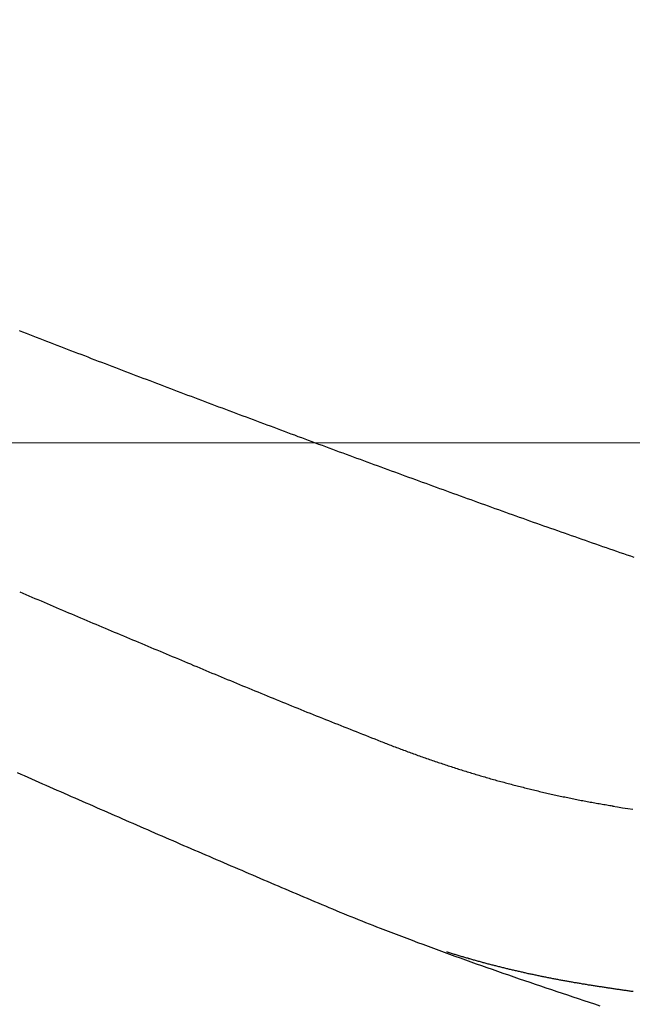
# Model space of a CAD drawing. Header units: millimetres. Extents: x -604189 to 881711, y -381903 to -7297.
# Tile 265 of 656: x -587976 to -587926, y -164166 to -164085. Entities that reach past the tile are written whole.
import ezdxf

# ---------------------------------------------------------------- set-up
doc = ezdxf.new("R2010")
doc.units = ezdxf.units.MM
doc.header["$LTSCALE"] = 100
doc.linetypes.add('0.5_0.5', pattern=[1, 0.5, -0.5])
doc.linetypes.add('ACAD_ISO04W100', pattern=[30.5, 24, -3, 0.5, -3])
doc.layers.get('Defpoints').update_dxf_attribs({"color": 30})
doc.layers.add('OPIS', color=7, linetype='Continuous')
doc.layers.add('strop osie', color=80, linetype='ACAD_ISO04W100', lineweight=5)
doc.styles.get("Standard").update_dxf_attribs({"font": 'romans.shx', "width": 0.5})
doc.dimstyles.new('1 50', dxfattribs={"dimtxt": 150, "dimasz": 80, "dimexe": 1, "dimexo": 1, "dimgap": 20, "dimtad": 1, "dimdec": 0, "dimlfac": 0.1, "dimtxsty": 'Standard', "dimblk": 'ARCHTICK', "dimcen": 200, "dimclrd": 2, "dimadec": 1, "dimazin": 0, "dimtfac": 1, "dimtdec": 0, "dimtmove": 0, "dimatfit": 3, "dimldrblk": 'ARCHTICK', "dimfxl": 120, "dimfxlon": 1, "dimtfill": 1, "dimarcsym": 0})

# ---------------------------------------------------------------- blocks, each defined once
blk = doc.blocks.new('_ArchTick')
at = {"layer": 'strop osie', "color": 0, "const_width": 0.15}
blk.add_lwpolyline([(-0.5, -0.5), (0.5, 0.5)], dxfattribs=at)
blk = doc.blocks.new('*D3294')
at = {"layer": 'Defpoints', "color": 0, "linetype": 'ByBlock', "lineweight": 5, "transparency": 16777216}
for p in [(-595783.126, -159420.303), (-593748.924, -159420.303), (-552118.935, -179940.303)]:
    blk.add_point(p, dxfattribs=at)
at = {"layer": 'OPIS', "color": 0, "linetype": 'Continuous', "lineweight": -2, "transparency": 16777216}
for p, q in [((-595723.126, -159420.303), (-595784.126, -159420.303)), ((-595723.126, -179940.303), (-595784.126, -179940.303))]:
    blk.add_line(p, q, dxfattribs=at)
at = {"layer": 'OPIS', "color": 2, "lineweight": -2, "transparency": 16777216}
blk.add_line((-595783.126, -179940.303), (-595783.126, -159420.303), dxfattribs=at)
at = {"layer": 'OPIS', "color": 2, "linetype": 'ByBlock', "lineweight": -2, "transparency": 16777216, "xscale": 80, "yscale": 80, "zscale": 80}
for p, rotation in [((-595783.126, -159420.303), 90), ((-595783.126, -179940.303), 270)]:
    blk.add_blockref('_ArchTick', p, dxfattribs=dict(at, rotation=rotation))
at = {"layer": 'OPIS', "color": 0, "linetype": 'ByBlock', "lineweight": 13, "transparency": 16777216, "insert": (-595878.126, -169680.303), "char_height": 150, "attachment_point": 5, "rotation": 90, "bg_fill": 3, "box_fill_scale": 1.1, "bg_fill_color": 256, "bg_fill_true_color": 13158600, "bg_fill_transparency": 0}
blk.add_mtext('2052', dxfattribs=at)

msp = doc.modelspace()

# ---------------------------------------------------------------- hatches: boundary and pattern name
at = {"layer": 'OPIS', "linetype": 'ByBlock', "lineweight": 15}
h = msp.add_hatch(dxfattribs=at)
h.set_pattern_fill('ANSI37', color=0, scale=80, angle=45)
h.set_pattern_definition([(90, (-306927.96, 32475.8), (-254, 0), []), (180, (-306927.96, 32475.8), (-3e-14, -254), [])])
edge = h.paths.add_edge_path()
edge.add_arc((-587934.086, -167378.931), 50, 0, 90)
edge.add_line((-587934.086, -167328.931), (-588139.086, -167328.93))
edge.add_arc((-588139.086, -167378.93), 50, 89.99957, 180)
edge.add_line((-588189.086, -167378.93), (-588189.086, -167822.93))
edge.add_arc((-588139.086, -167822.93), 50, 180, 270)
edge.add_line((-588139.086, -167872.93), (-587934.085, -167872.931))
edge.add_arc((-587934.086, -167822.931), 50, 270.00137, 360)
edge.add_line((-587884.086, -167822.931), (-587884.086, -167378.931))
edge = h.paths.add_edge_path()
edge.add_arc((-587934.086, -167378.931), 50, 0, 90)
edge.add_line((-587934.086, -167328.931), (-588139.086, -167328.93))
edge.add_arc((-588139.086, -167378.93), 50, 89.99957, 180)
edge.add_line((-588189.086, -167378.93), (-588189.086, -167822.93))
edge.add_arc((-588139.086, -167822.93), 50, 180, 270)
edge.add_line((-588139.086, -167872.93), (-587934.085, -167872.931))
edge.add_arc((-587934.086, -167822.931), 50, 270.00137, 360)
edge.add_line((-587884.086, -167822.931), (-587884.086, -167378.931))
edge = h.paths.add_edge_path()
edge.add_line((-588244.087, -167300.93), (-587769.086, -167300.93))
edge.add_line((-587769.086, -167300.93), (-587769.086, -167900.93))
edge.add_line((-587769.086, -167900.93), (-588243.789, -167900.93))
edge.add_arc((-588244.086, -167892.935), 8, 180, 272.12845, ccw=False)
edge.add_line((-588252.086, -167892.935), (-588252.086, -167308.93))
edge.add_arc((-588244.086, -167308.93), 8, 90.0036, 180, ccw=False)
h.paths.add_polyline_path([(-589864.932, -164217.829), (-589865.004, -164223.092), (-589865.079, -164228.355), (-589865.156, -164233.617), (-589865.235, -164238.88), (-589865.318, -164244.143), (-589865.402, -164249.406), (-589865.489, -164254.669), (-589865.579, -164259.931), (-589865.671, -164265.194), (-589865.766, -164270.457), (-589865.863, -164275.719), (-589865.962, -164280.982), (-589866.064, -164286.244), (-589866.169, -164291.506), (-589866.276, -164296.769), (-589866.386, -164302.031), (-589866.498, -164307.293), (-589866.613, -164312.556), (-589866.73, -164317.818), (-589866.85, -164323.08), (-589866.972, -164328.342), (-589867.097, -164333.604), (-589867.225, -164338.866), (-589867.355, -164344.127), (-589867.488, -164349.389), (-589867.623, -164354.651), (-589867.76, -164359.913), (-589867.901, -164365.174), (-589868.043, -164370.436), (-589868.189, -164375.697), (-589868.337, -164380.958), (-589868.487, -164386.22), (-589868.64, -164391.481), (-589868.795, -164396.742), (-589868.953, -164402.003), (-590219.489, -164402.003), (-590219.664, -164396.198), (-590219.835, -164390.392), (-590220.003, -164384.587), (-590220.168, -164378.781), (-590220.329, -164372.976), (-590220.488, -164367.17), (-590220.643, -164361.364), (-590220.796, -164355.558), (-590220.945, -164349.752), (-590221.092, -164343.946), (-590221.235, -164338.14), (-590221.375, -164332.334), (-590221.512, -164326.527), (-590221.646, -164320.721), (-590221.777, -164314.914), (-590221.904, -164309.108), (-590222.029, -164303.301), (-590222.151, -164297.495), (-590222.269, -164291.688), (-590222.385, -164285.881), (-590222.497, -164280.074), (-590222.606, -164274.267), (-590222.713, -164268.461), (-590222.816, -164262.653), (-590222.916, -164256.846), (-590223.014, -164251.039), (-590223.108, -164245.232), (-590223.199, -164239.425), (-590223.287, -164233.618), (-590223.372, -164227.81), (-590223.454, -164222.003), (-590223.533, -164216.196), (-590223.609, -164210.388), (-590223.682, -164204.581), (-590223.751, -164198.773), (-590223.818, -164192.966), (-590223.881, -164187.158), (-590223.941, -164181.35), (-590223.997, -164175.543), (-590224.051, -164169.735), (-590224.101, -164163.927), (-590224.147, -164158.12), (-590224.191, -164152.312), (-590224.231, -164146.504), (-590224.267, -164140.696), (-590224.301, -164134.888), (-590224.332, -164129.081), (-590224.361, -164123.273), (-590224.388, -164117.465), (-590224.413, -164111.657), (-590224.437, -164105.849), (-590224.459, -164100.041), (-590224.475, -164094.233), (-590224.48, -164088.425), (-590224.472, -164082.617), (-590224.448, -164076.809), (-590224.406, -164071.002), (-590224.347, -164065.194), (-590224.269, -164059.387), (-590224.171, -164053.58), (-590224.054, -164047.773), (-590223.917, -164041.967), (-590223.759, -164036.161), (-590223.581, -164030.356), (-590223.381, -164024.551), (-590223.159, -164018.747), (-590222.914, -164012.944), (-590222.642, -164007.143), (-590222.341, -164001.342), (-590222.009, -163995.544), (-590221.642, -163989.748), (-590221.238, -163983.954), (-590220.795, -163978.163), (-590220.304, -163972.376), (-590219.753, -163966.594), (-590219.129, -163960.82), (-590218.419, -163955.056), (-590217.605, -163949.306), (-590216.67, -163943.574), (-590215.596, -163937.865), (-590214.362, -163932.188), (-590212.941, -163926.557), (-590211.302, -163920.987), (-590209.416, -163915.495), (-590207.246, -163910.11), (-590204.744, -163904.869), (-590201.869, -163899.824), (-590198.582, -163895.036), (-590194.851, -163890.591), (-590190.671, -163886.563), (-590186.105, -163882.977), (-590181.224, -163879.833), (-590176.097, -163877.106), (-590170.784, -163874.761), (-590165.336, -163872.759), (-590159.785, -163871.064), (-590154.154, -163869.636), (-590148.468, -163868.44), (-590142.747, -163867.44), (-590137, -163866.603), (-590131.235, -163865.9), (-590125.458, -163865.297), (-590119.674, -163864.778), (-590113.884, -163864.334), (-590108.088, -163863.958), (-590102.289, -163863.646), (-590096.486, -163863.39), (-590090.681, -163863.186), (-590084.874, -163863.026), (-590079.068, -163862.906), (-590073.26, -163862.819), (-590067.453, -163862.761), (-590061.645, -163862.725), (-590055.837, -163862.707), (-590050.029, -163862.7), (-590044.221, -163862.698), (-590038.958, -163862.699), (-590033.694, -163862.704), (-590028.431, -163862.718), (-590023.167, -163862.744), (-590017.904, -163862.788), (-590012.641, -163862.852), (-590007.379, -163862.942), (-590002.117, -163863.062), (-589996.856, -163863.215), (-589991.596, -163863.407), (-589986.337, -163863.64), (-589981.081, -163863.919), (-589975.828, -163864.249), (-589970.579, -163864.634), (-589965.334, -163865.078), (-589960.096, -163865.587), (-589954.864, -163866.17), (-589949.645, -163866.847), (-589944.442, -163867.642), (-589939.263, -163868.578), (-589934.115, -163869.676), (-589929.013, -163870.965), (-589923.971, -163872.474), (-589919.009, -163874.23), (-589914.153, -163876.259), (-589909.436, -163878.591), (-589904.896, -163881.253), (-589900.585, -163884.268), (-589896.554, -163887.652), (-589892.857, -163891.394), (-589889.534, -163895.471), (-589886.574, -163899.824), (-589883.952, -163904.387), (-589881.64, -163909.114), (-589879.606, -163913.968), (-589877.817, -163918.918), (-589876.241, -163923.939), (-589874.854, -163929.016), (-589873.636, -163934.137), (-589872.564, -163939.29), (-589871.619, -163944.467), (-589870.784, -163949.663), (-589870.048, -163954.875), (-589869.397, -163960.099), (-589868.818, -163965.33), (-589868.302, -163970.568), (-589867.84, -163975.811), (-589867.421, -163981.058), (-589867.037, -163986.308), (-589866.685, -163991.559), (-589866.363, -163996.813), (-589866.067, -164002.068), (-589865.796, -164007.324), (-589865.549, -164012.582), (-589865.322, -164017.84), (-589865.116, -164023.1), (-589864.928, -164028.36), (-589864.759, -164033.621), (-589864.607, -164038.882), (-589864.472, -164044.144), (-589864.354, -164049.406), (-589864.252, -164054.668), (-589864.166, -164059.931), (-589864.096, -164065.194), (-589864.041, -164070.457), (-589864.001, -164075.72), (-589863.976, -164080.984), (-589863.964, -164086.247), (-589863.964, -164091.51), (-589863.974, -164096.774), (-589863.991, -164102.037), (-589864.012, -164107.301), (-589864.034, -164112.564), (-589864.057, -164117.828), (-589864.081, -164123.091), (-589864.107, -164128.354), (-589864.135, -164133.618), (-589864.165, -164138.881), (-589864.197, -164144.144), (-589864.232, -164149.408), (-589864.269, -164154.671), (-589864.31, -164159.934), (-589864.353, -164165.198), (-589864.399, -164170.461), (-589864.447, -164175.724), (-589864.498, -164180.987), (-589864.552, -164186.25), (-589864.609, -164191.513), (-589864.668, -164196.777), (-589864.73, -164202.04), (-589864.795, -164207.303), (-589864.862, -164212.566)])
h.paths.add_polyline_path([(-590463.924, -164407.051), (-587763.924, -164407.051), (-587763.924, -162910.783), (-590463.924, -162910.783)])
h.paths.add_polyline_path([(-590295.717, -164839.225), (-590289.91, -164839.127), (-590284.103, -164839.033), (-590278.295, -164838.942), (-590272.488, -164838.854), (-590266.681, -164838.769), (-590260.873, -164838.687), (-590255.066, -164838.608), (-590249.259, -164838.532), (-590243.451, -164838.459), (-590237.644, -164838.39), (-590231.836, -164838.323), (-590226.028, -164838.26), (-590220.221, -164838.2), (-590214.413, -164838.144), (-590208.605, -164838.09), (-590202.798, -164838.04), (-590196.99, -164837.994), (-590191.182, -164837.95), (-590185.374, -164837.91), (-590179.567, -164837.874), (-590173.759, -164837.84), (-590167.951, -164837.809), (-590162.143, -164837.78), (-590156.335, -164837.753), (-590150.527, -164837.728), (-590144.719, -164837.704), (-590138.912, -164837.682), (-590133.104, -164837.666), (-590127.296, -164837.661), (-590121.488, -164837.669), (-590115.68, -164837.693), (-590109.872, -164837.735), (-590104.065, -164837.794), (-590098.257, -164837.872), (-590092.45, -164837.97), (-590086.643, -164838.087), (-590080.837, -164838.224), (-590075.031, -164838.382), (-590069.226, -164838.56), (-590063.422, -164838.76), (-590057.618, -164838.982), (-590051.815, -164839.227), (-590046.013, -164839.499), (-590040.213, -164839.8), (-590034.415, -164840.132), (-590028.618, -164840.499), (-590022.825, -164840.903), (-590017.034, -164841.346), (-590011.246, -164841.837), (-590005.465, -164842.388), (-589999.691, -164843.012), (-589993.927, -164843.722), (-589988.176, -164844.536), (-589982.444, -164845.471), (-589976.736, -164846.545), (-589971.059, -164847.779), (-589965.428, -164849.2), (-589959.858, -164850.839), (-589954.366, -164852.725), (-589948.98, -164854.895), (-589943.739, -164857.397), (-589938.694, -164860.272), (-589933.906, -164863.559), (-589929.462, -164867.29), (-589925.433, -164871.47), (-589921.847, -164876.036), (-589918.704, -164880.917), (-589915.976, -164886.044), (-589913.631, -164891.357), (-589911.63, -164896.805), (-589909.934, -164902.356), (-589908.507, -164907.987), (-589907.31, -164913.673), (-589906.31, -164919.394), (-589905.474, -164925.141), (-589904.77, -164930.906), (-589904.168, -164936.683), (-589903.648, -164942.467), (-589903.204, -164948.257), (-589902.829, -164954.053), (-589902.516, -164959.852), (-589902.261, -164965.655), (-589902.056, -164971.46), (-589901.897, -164977.267), (-589901.776, -164983.073), (-589901.69, -164988.881), (-589901.631, -164994.688), (-589901.596, -165000.496), (-589901.577, -165006.304), (-589901.57, -165012.112), (-589901.569, -165017.92), (-589901.57, -165023.183), (-589901.575, -165028.447), (-589901.588, -165033.71), (-589901.615, -165038.974), (-589901.658, -165044.237), (-589901.723, -165049.5), (-589901.813, -165054.762), (-589901.932, -165060.024), (-589902.086, -165065.285), (-589902.277, -165070.545), (-589902.51, -165075.804), (-589902.79, -165081.06), (-589903.119, -165086.313), (-589903.504, -165091.562), (-589903.949, -165096.807), (-589904.458, -165102.045), (-589905.04, -165107.276), (-589905.717, -165112.496), (-589906.513, -165117.699), (-589907.448, -165122.878), (-589908.547, -165128.026), (-589909.836, -165133.128), (-589911.345, -165138.17), (-589913.1, -165143.132), (-589915.129, -165147.988), (-589917.461, -165152.705), (-589920.123, -165157.245), (-589923.139, -165161.556), (-589926.522, -165165.587), (-589930.265, -165169.284), (-589934.342, -165172.607), (-589938.694, -165175.567), (-589943.257, -165178.189), (-589947.985, -165180.501), (-589952.838, -165182.535), (-589957.788, -165184.324), (-589962.81, -165185.9), (-589967.887, -165187.287), (-589973.007, -165188.505), (-589978.16, -165189.577), (-589983.337, -165190.522), (-589988.534, -165191.357), (-589993.746, -165192.093), (-589998.969, -165192.744), (-590004.201, -165193.323), (-590009.439, -165193.839), (-590014.682, -165194.301), (-590019.929, -165194.72), (-590025.178, -165195.104), (-590030.43, -165195.456), (-590035.683, -165195.778), (-590040.938, -165196.074), (-590046.195, -165196.345), (-590051.452, -165196.592), (-590056.711, -165196.819), (-590061.97, -165197.025), (-590067.23, -165197.213), (-590072.491, -165197.382), (-590077.752, -165197.534), (-590083.014, -165197.669), (-590088.276, -165197.787), (-590093.539, -165197.889), (-590098.801, -165197.975), (-590104.064, -165198.045), (-590109.327, -165198.1), (-590114.591, -165198.14), (-590119.854, -165198.165), (-590125.118, -165198.177), (-590130.381, -165198.177), (-590135.644, -165198.167), (-590140.908, -165198.15), (-590146.171, -165198.129), (-590151.435, -165198.107), (-590156.698, -165198.084), (-590161.961, -165198.06), (-590167.225, -165198.034), (-590172.488, -165198.006), (-590177.752, -165197.976), (-590183.015, -165197.944), (-590188.278, -165197.909), (-590193.541, -165197.872), (-590198.805, -165197.831), (-590204.068, -165197.788), (-590209.331, -165197.742), (-590214.594, -165197.694), (-590219.858, -165197.643), (-590225.121, -165197.589), (-590230.384, -165197.532), (-590235.647, -165197.473), (-590240.91, -165197.411), (-590246.173, -165197.346), (-590251.436, -165197.279), (-590256.699, -165197.209), (-590261.962, -165197.137), (-590267.225, -165197.062), (-590272.488, -165196.985), (-590277.751, -165196.906), (-590283.014, -165196.823), (-590288.276, -165196.739), (-590293.539, -165196.652), (-590298.802, -165196.562), (-590304.064, -165196.47), (-590309.327, -165196.375), (-590314.59, -165196.278), (-590319.852, -165196.179), (-590325.115, -165196.077), (-590330.377, -165195.972), (-590335.639, -165195.865), (-590340.902, -165195.755), (-590346.164, -165195.643), (-590351.426, -165195.528), (-590356.688, -165195.411), (-590361.95, -165195.291), (-590367.212, -165195.169), (-590372.474, -165195.044), (-590377.736, -165194.916), (-590382.998, -165194.786), (-590388.26, -165194.653), (-590393.521, -165194.518), (-590398.783, -165194.381), (-590404.045, -165194.24), (-590409.306, -165194.098), (-590414.568, -165193.952), (-590419.829, -165193.804), (-590425.09, -165193.654), (-590430.351, -165193.501), (-590435.613, -165193.346), (-590440.874, -165193.188), (-590440.874, -164842.652), (-590435.068, -164842.477), (-590429.263, -164842.306), (-590423.457, -164842.138), (-590417.652, -164841.973), (-590411.846, -164841.812), (-590406.04, -164841.653), (-590400.235, -164841.498), (-590394.429, -164841.345), (-590388.623, -164841.196), (-590382.817, -164841.049), (-590377.01, -164840.906), (-590371.204, -164840.766), (-590365.398, -164840.629), (-590359.591, -164840.495), (-590353.785, -164840.364), (-590347.978, -164840.237), (-590342.172, -164840.112), (-590336.365, -164839.99), (-590330.558, -164839.872), (-590324.752, -164839.756), (-590318.945, -164839.644), (-590313.138, -164839.535), (-590307.331, -164839.428), (-590301.524, -164839.325)])
edge = h.paths.add_edge_path()
edge.add_arc((-590093.924, -162268.543), 50, 0, 90.00043)
edge.add_line((-590093.924, -162218.543), (-590298.924, -162218.545))
edge.add_arc((-590298.924, -162268.545), 50, 90.00087, 180)
edge.add_line((-590348.924, -162268.545), (-590348.924, -162712.545))
edge.add_arc((-590298.924, -162712.545), 50, 180, 270.00224)
edge.add_line((-590298.922, -162762.545), (-590093.923, -162762.543))
edge.add_arc((-590093.924, -162712.543), 50, 270.00087, 360)
edge.add_line((-590043.924, -162712.543), (-590043.924, -162268.543))
edge = h.paths.add_edge_path()
edge.add_arc((-590093.924, -161668.543), 50, 0, 90.00043)
edge.add_line((-590093.924, -161618.543), (-590298.924, -161618.545))
edge.add_arc((-590298.924, -161668.545), 50, 90.00087, 180)
edge.add_line((-590348.924, -161668.545), (-590348.924, -162112.545))
edge.add_arc((-590298.924, -162112.545), 50, 180, 270.00224)
edge.add_line((-590298.922, -162162.545), (-590093.923, -162162.543))
edge.add_arc((-590093.924, -162112.543), 50, 270.00087, 360)
edge.add_line((-590043.924, -162112.543), (-590043.924, -161668.543))
h.paths.add_polyline_path([(-590463.924, -162790.543), (-587763.924, -162790.543), (-587763.924, -161590.543), (-590463.924, -161590.543)])
edge = h.paths.add_edge_path()
edge.add_arc((-588139.086, -168270.003), 50, 89.99957, 180)
edge.add_line((-588189.086, -168270.003), (-588189.086, -168714.003))
edge.add_arc((-588139.086, -168714.003), 50, 180, 270)
edge.add_line((-588139.086, -168764.003), (-587934.085, -168764.004))
edge.add_arc((-587934.086, -168714.004), 50, 270.00137, 360)
edge.add_line((-587884.086, -168714.004), (-587884.086, -168270.004))
edge.add_arc((-587934.086, -168270.004), 50, 0, 90)
edge.add_line((-587934.086, -168220.004), (-588139.086, -168220.003))
edge = h.paths.add_edge_path()
edge.add_arc((-587934.086, -169161.078), 50, 0, 90)
edge.add_line((-587934.086, -169111.078), (-588139.086, -169111.076))
edge.add_arc((-588139.086, -169161.076), 50, 89.99957, 180)
edge.add_line((-588189.086, -169161.076), (-588189.086, -169605.076))
edge.add_arc((-588139.086, -169605.076), 50, 180, 270)
edge.add_line((-588139.086, -169655.076), (-587934.085, -169655.078))
edge.add_arc((-587934.086, -169605.078), 50, 270.00137, 360)
edge.add_line((-587884.086, -169605.078), (-587884.086, -169161.078))
edge = h.paths.add_edge_path()
edge.add_arc((-588139.086, -170052.15), 50, 89.99957, 180)
edge.add_line((-588189.086, -170052.15), (-588189.086, -170496.15))
edge.add_arc((-588139.086, -170496.15), 50, 180, 270)
edge.add_line((-588139.086, -170546.15), (-587934.085, -170546.151))
edge.add_arc((-587934.086, -170496.151), 50, 270.00137, 360)
edge.add_line((-587884.086, -170496.151), (-587884.086, -170052.151))
edge.add_arc((-587934.086, -170052.151), 50, 0, 90)
edge.add_line((-587934.086, -170002.151), (-588139.086, -170002.15))
edge = h.paths.add_edge_path()
edge.add_arc((-588139.086, -170943.223), 50, 89.99957, 180)
edge.add_line((-588189.086, -170943.223), (-588189.086, -171387.223))
edge.add_arc((-588139.086, -171387.223), 50, 180, 270)
edge.add_line((-588139.086, -171437.223), (-587934.085, -171437.224))
edge.add_arc((-587934.086, -171387.224), 50, 270.00137, 360)
edge.add_line((-587884.086, -171387.224), (-587884.086, -170943.224))
edge.add_arc((-587934.086, -170943.224), 50, 0, 90)
edge.add_line((-587934.086, -170893.224), (-588139.086, -170893.223))
h.paths.add_polyline_path([(-587763.924, -164527.291), (-590463.924, -164527.291), (-590463.924, -171970.3), (-587763.924, -171970.3)])

# ---------------------------------------------------------------- next in the draw order: dimensions: what is measured, and where the dimension line sits
at = {"layer": 'OPIS', "color": 0, "linetype": 'ByBlock', "lineweight": 13}
dim = msp.add_linear_dim(base=(-595783.126, -159420.303), p1=(-552118.935, -179940.303), p2=(-593748.924, -159420.303), angle=90, dimstyle='1 50', override={"dimtmove": 1, "dimfxl": 60, "dimarcsym": 1}, dxfattribs=at)
dim.commit()
dim.dimension.update_dxf_attribs({"geometry": '*D3294', "text_midpoint": (-595878.126, -169680.303)})

# ---------------------------------------------------------------- next in the draw order: hatches: boundary and pattern name
at = {"layer": 'OPIS', "linetype": '0.5_0.5', "lineweight": 13}
h = msp.add_hatch(dxfattribs=at)
h.set_pattern_fill('ANSI37', color=0, scale=130)
h.set_pattern_definition([(45, (-597218.54, 256668.8), (-291.85832, 291.85832), []), (135, (-597218.54, 256668.8), (-291.85832, -291.85832), [])])
edge = h.paths.add_edge_path(flags=16)
edge.add_line((-570958.916, -168985.281), (-571058.916, -168985.281))
edge.add_line((-571058.916, -168985.281), (-572598.916, -168985.281))
edge.add_line((-572598.916, -168985.281), (-572598.915, -170470.3))
edge.add_line((-572598.915, -170470.3), (-570825.763, -170470.3))
edge.add_arc((-570508.916, -170339.099), 342.937, 180, 202.49364, ccw=False)
edge.add_arc((-570508.916, -170339.099), 342.937, 90, 180, ccw=False)
edge.add_line((-570508.916, -169996.163), (-570508.916, -169764.704))
edge.add_arc((-570058.916, -168985.281), 900, 180, 240, ccw=False)
edge = h.paths.add_edge_path(flags=17)
edge.add_line((-569358.915, -170085.281), (-569358.916, -168985.281))
edge.add_line((-569358.916, -168985.281), (-569358.917, -168985.281))
edge.add_line((-569358.917, -168985.281), (-569958.916, -168985.281))
edge.add_line((-569958.916, -168985.281), (-570058.916, -168985.281))
edge.add_line((-570058.916, -168985.281), (-570058.916, -168925.281))
edge.add_line((-570058.916, -168925.281), (-569958.916, -168925.281))
edge.add_line((-569958.916, -168925.281), (-569958.916, -168865.281))
edge.add_line((-569958.916, -168865.281), (-569358.916, -168865.281))
edge.add_line((-569358.916, -168865.281), (-569358.917, -166865.281))
edge.add_line((-569358.917, -166865.281), (-574098.917, -166865.286))
edge.add_line((-574098.917, -166865.286), (-574098.914, -171970.3))
edge.add_line((-574098.914, -171970.3), (-572608.913, -171970.3))
edge.add_line((-572608.913, -171970.3), (-571504.913, -170590.3))
edge.add_line((-571504.913, -170590.3), (-572718.915, -170590.3))
edge.add_line((-572718.915, -170590.3), (-572718.916, -168865.281))
edge.add_line((-572718.916, -168865.281), (-571058.916, -168865.281))
edge.add_line((-571058.916, -168865.281), (-571058.916, -168925.281))
edge.add_line((-571058.916, -168925.281), (-570958.916, -168925.281))
edge.add_line((-570958.916, -168925.281), (-570958.916, -168985.281))
edge.add_arc((-570058.916, -168985.281), 900, 180, 240)
edge.add_line((-570508.916, -169764.704), (-570508.916, -169996.163))
edge.add_arc((-570508.916, -170339.099), 342.937, 0, 90, ccw=False)
edge.add_arc((-570508.916, -170339.099), 342.937, 208.97989, 360, ccw=False)
edge.add_line((-570808.913, -170505.253), (-570808.913, -171171.086))
edge.add_arc((-570808.913, -171220.3), 49.214, 0, 90, ccw=False)
edge.add_arc((-570808.913, -171220.3), 49.214, 270, 360, ccw=False)
edge.add_line((-570808.913, -171269.514), (-570808.913, -171970.3))
edge.add_line((-570808.913, -171970.3), (-569358.914, -171970.3))
edge.add_line((-569358.914, -171970.3), (-569358.915, -170085.281))
h.paths.add_polyline_path([(-561118.924, -159870.303), (-590334.655, -159870.303), (-590334.655, -161470.303), (-562318.924, -161470.303), (-562318.924, -172095.292), (-561118.924, -172095.291), (-561118.924, -168350.303), (-552073.919, -168350.303), (-552073.92, -167150.303), (-561118.924, -167150.303)])
h.paths.add_polyline_path([(-572856.927, -169813.68), (-569451.07, -169813.68), (-569451.07, -169408.68), (-572856.927, -169408.68)], flags=16)

# ---------------------------------------------------------------- next in the draw order: linework, layer by layer
at = {"color": 0}
for points in [[(-587976.324, -164110.83, 0), (-587976.043, -164110.94, 0), (-587975.761, -164111.05, 0), (-587975.48, -164111.15, 0), (-587975.198, -164111.26, 0), (-587974.916, -164111.37, 0), (-587974.635, -164111.48, 0), (-587974.353, -164111.59, 0), (-587974.071, -164111.7, 0), (-587973.79, -164111.81, 0), (-587973.508, -164111.92, 0), (-587973.226, -164112.03, 0), (-587972.945, -164112.13, 0), (-587972.663, -164112.24, 0), (-587972.381, -164112.35, 0), (-587972.099, -164112.46, 0), (-587971.817, -164112.57, 0), (-587971.535, -164112.68, 0), (-587971.254, -164112.78, 0), (-587970.972, -164112.89, 0), (-587970.69, -164113, 0), (-587970.408, -164113.11, 0), (-587970.126, -164113.22, 0), (-587969.844, -164113.33, 0), (-587969.562, -164113.43, 0), (-587969.28, -164113.54, 0), (-587968.998, -164113.65, 0), (-587968.716, -164113.76, 0), (-587968.434, -164113.86, 0), (-587968.152, -164113.97, 0), (-587967.869, -164114.08, 0), (-587967.587, -164114.19, 0), (-587967.305, -164114.3, 0), (-587967.023, -164114.4, 0), (-587966.741, -164114.51, 0), (-587966.459, -164114.62, 0), (-587966.176, -164114.73, 0), (-587965.894, -164114.83, 0), (-587965.612, -164114.94, 0), (-587965.33, -164115.05, 0), (-587965.047, -164115.15, 0), (-587964.765, -164115.26, 0), (-587964.483, -164115.37, 0), (-587964.2, -164115.48, 0), (-587963.918, -164115.58, 0), (-587963.636, -164115.69, 0), (-587963.353, -164115.8, 0), (-587963.071, -164115.9, 0), (-587962.788, -164116.01, 0), (-587962.506, -164116.12, 0), (-587962.223, -164116.22, 0), (-587961.941, -164116.33, 0), (-587961.658, -164116.44, 0), (-587961.376, -164116.54, 0), (-587961.093, -164116.65, 0), (-587960.811, -164116.76, 0), (-587960.528, -164116.86, 0), (-587960.245, -164116.97, 0), (-587959.963, -164117.08, 0), (-587959.68, -164117.18, 0), (-587959.397, -164117.29, 0), (-587959.115, -164117.39, 0), (-587958.832, -164117.5, 0), (-587958.549, -164117.61, 0), (-587958.267, -164117.71, 0), (-587957.984, -164117.82, 0), (-587957.701, -164117.92, 0), (-587957.418, -164118.03, 0), (-587957.135, -164118.14, 0), (-587956.853, -164118.24, 0), (-587956.57, -164118.35, 0), (-587956.287, -164118.45, 0), (-587956.004, -164118.56, 0), (-587955.721, -164118.66, 0), (-587955.438, -164118.77, 0), (-587955.155, -164118.88, 0), (-587954.872, -164118.98, 0), (-587954.589, -164119.09, 0), (-587954.306, -164119.19, 0), (-587954.023, -164119.3, 0), (-587953.74, -164119.4, 0), (-587953.457, -164119.51, 0), (-587953.174, -164119.61, 0), (-587952.891, -164119.72, 0), (-587952.608, -164119.82, 0), (-587952.325, -164119.93, 0), (-587952.041, -164120.03, 0), (-587951.758, -164120.14, 0), (-587951.475, -164120.24, 0), (-587951.192, -164120.35, 0), (-587950.909, -164120.45, 0), (-587950.625, -164120.56, 0), (-587950.342, -164120.66, 0), (-587950.059, -164120.77, 0), (-587949.776, -164120.87, 0), (-587949.492, -164120.97, 0), (-587949.209, -164121.08, 0), (-587948.926, -164121.18, 0), (-587948.642, -164121.29, 0), (-587948.359, -164121.39, 0), (-587948.075, -164121.5, 0), (-587947.792, -164121.6, 0), (-587947.508, -164121.7, 0), (-587947.225, -164121.81, 0), (-587946.942, -164121.91, 0), (-587946.658, -164122.02, 0), (-587946.375, -164122.12, 0), (-587946.091, -164122.22, 0), (-587945.807, -164122.33, 0), (-587945.524, -164122.43, 0), (-587945.24, -164122.54, 0), (-587944.957, -164122.64, 0), (-587944.673, -164122.74, 0), (-587944.389, -164122.85, 0), (-587944.106, -164122.95, 0), (-587943.822, -164123.05, 0), (-587943.538, -164123.16, 0), (-587943.255, -164123.26, 0), (-587942.971, -164123.36, 0), (-587942.687, -164123.47, 0), (-587942.403, -164123.57, 0), (-587942.119, -164123.67, 0), (-587941.836, -164123.78, 0), (-587941.552, -164123.88, 0), (-587941.268, -164123.98, 0), (-587940.984, -164124.08, 0), (-587940.7, -164124.19, 0), (-587940.416, -164124.29, 0), (-587940.132, -164124.39, 0), (-587939.848, -164124.5, 0), (-587939.564, -164124.6, 0), (-587939.28, -164124.7, 0), (-587938.996, -164124.8, 0), (-587938.712, -164124.91, 0), (-587938.428, -164125.01, 0), (-587938.144, -164125.11, 0), (-587937.86, -164125.21, 0), (-587937.576, -164125.32, 0), (-587937.292, -164125.42, 0), (-587937.008, -164125.52, 0), (-587936.723, -164125.62, 0), (-587936.439, -164125.72, 0), (-587936.155, -164125.83, 0), (-587935.871, -164125.93, 0), (-587935.586, -164126.03, 0), (-587935.302, -164126.13, 0), (-587935.017, -164126.23, 0), (-587934.733, -164126.33, 0), (-587934.449, -164126.43, 0), (-587934.164, -164126.54, 0), (-587933.88, -164126.64, 0), (-587933.595, -164126.74, 0), (-587933.31, -164126.84, 0), (-587933.026, -164126.94, 0), (-587932.741, -164127.04, 0), (-587932.456, -164127.14, 0), (-587932.172, -164127.24, 0), (-587931.887, -164127.34, 0), (-587931.602, -164127.44, 0), (-587931.317, -164127.54, 0), (-587931.032, -164127.64, 0), (-587930.747, -164127.74, 0), (-587930.462, -164127.84, 0), (-587930.177, -164127.94, 0), (-587929.892, -164128.04, 0), (-587929.607, -164128.14, 0), (-587929.321, -164128.24, 0), (-587929.036, -164128.34, 0), (-587928.751, -164128.44, 0), (-587928.465, -164128.54, 0), (-587928.18, -164128.63, 0), (-587927.895, -164128.73, 0), (-587927.609, -164128.83, 0), (-587927.323, -164128.93, 0), (-587927.038, -164129.03, 0), (-587926.752, -164129.12, 0), (-587926.466, -164129.22, 0), (-587926.18, -164129.32, 0)], [(-587926.18, -164129.32, 0), (-587926.035, -164129.37, 0), (-587925.889, -164129.42, 0)], [(-587976.281, -164132.27, 0), (-587976.031, -164132.38, 0), (-587975.781, -164132.48, 0), (-587975.531, -164132.59, 0), (-587975.281, -164132.7, 0), (-587975.031, -164132.81, 0), (-587974.781, -164132.91, 0), (-587974.531, -164133.02, 0), (-587974.281, -164133.13, 0), (-587974.031, -164133.23, 0), (-587973.781, -164133.34, 0), (-587973.531, -164133.44, 0), (-587973.281, -164133.55, 0), (-587973.031, -164133.66, 0), (-587972.781, -164133.76, 0), (-587972.531, -164133.87, 0), (-587972.281, -164133.98, 0), (-587972.031, -164134.08, 0), (-587971.781, -164134.19, 0), (-587971.53, -164134.3, 0), (-587971.28, -164134.4, 0), (-587971.03, -164134.51, 0), (-587970.78, -164134.61, 0), (-587970.53, -164134.72, 0), (-587970.279, -164134.83, 0), (-587970.029, -164134.93, 0), (-587969.779, -164135.04, 0), (-587969.528, -164135.14, 0), (-587969.278, -164135.25, 0), (-587969.028, -164135.36, 0), (-587968.777, -164135.46, 0), (-587968.527, -164135.57, 0), (-587968.277, -164135.67, 0), (-587968.026, -164135.78, 0), (-587967.776, -164135.88, 0), (-587967.525, -164135.99, 0), (-587967.275, -164136.09, 0), (-587967.024, -164136.2, 0), (-587966.774, -164136.3, 0), (-587966.523, -164136.41, 0), (-587966.273, -164136.52, 0), (-587966.022, -164136.62, 0), (-587965.772, -164136.73, 0), (-587965.521, -164136.83, 0), (-587965.27, -164136.94, 0), (-587965.02, -164137.04, 0), (-587964.769, -164137.15, 0), (-587964.518, -164137.25, 0), (-587964.268, -164137.36, 0), (-587964.017, -164137.46, 0), (-587963.766, -164137.57, 0), (-587963.516, -164137.67, 0), (-587963.265, -164137.78, 0), (-587963.014, -164137.88, 0), (-587962.763, -164137.99, 0), (-587962.512, -164138.09, 0), (-587962.262, -164138.19, 0), (-587962.011, -164138.3, 0), (-587961.76, -164138.4, 0), (-587961.509, -164138.51, 0), (-587961.258, -164138.61, 0), (-587961.007, -164138.72, 0), (-587960.756, -164138.82, 0), (-587960.505, -164138.93, 0), (-587960.254, -164139.03, 0), (-587960.003, -164139.13, 0), (-587959.752, -164139.24, 0), (-587959.501, -164139.34, 0), (-587959.25, -164139.45, 0), (-587958.999, -164139.55, 0), (-587958.748, -164139.65, 0), (-587958.497, -164139.76, 0), (-587958.245, -164139.86, 0), (-587957.994, -164139.97, 0), (-587957.743, -164140.07, 0), (-587957.492, -164140.17, 0), (-587957.24, -164140.28, 0), (-587956.989, -164140.38, 0), (-587956.738, -164140.48, 0), (-587956.486, -164140.59, 0), (-587956.235, -164140.69, 0), (-587955.984, -164140.79, 0), (-587955.732, -164140.9, 0), (-587955.481, -164141, 0), (-587955.229, -164141.1, 0), (-587954.977, -164141.2, 0), (-587954.726, -164141.31, 0), (-587954.474, -164141.41, 0), (-587954.223, -164141.51, 0), (-587953.971, -164141.61, 0), (-587953.719, -164141.72, 0), (-587953.467, -164141.82, 0), (-587953.216, -164141.92, 0), (-587952.964, -164142.02, 0), (-587952.712, -164142.13, 0), (-587952.46, -164142.23, 0), (-587952.208, -164142.33, 0), (-587951.956, -164142.43, 0), (-587951.704, -164142.53, 0), (-587951.452, -164142.63, 0), (-587951.2, -164142.74, 0), (-587950.948, -164142.84, 0), (-587950.695, -164142.94, 0), (-587950.443, -164143.04, 0), (-587950.191, -164143.14, 0), (-587949.938, -164143.24, 0), (-587949.686, -164143.34, 0), (-587949.433, -164143.44, 0), (-587949.181, -164143.54, 0), (-587948.928, -164143.64, 0), (-587948.676, -164143.74, 0), (-587948.423, -164143.84, 0), (-587948.17, -164143.94, 0), (-587947.917, -164144.04, 0), (-587947.664, -164144.14, 0), (-587947.412, -164144.24, 0), (-587947.159, -164144.34, 0), (-587946.905, -164144.44, 0), (-587946.652, -164144.54, 0)], [(-587946.652, -164144.54, 0), (-587946.536, -164144.59, 0), (-587946.419, -164144.63, 0), (-587946.303, -164144.68, 0), (-587946.186, -164144.72, 0), (-587946.07, -164144.77, 0), (-587945.953, -164144.81, 0), (-587945.836, -164144.86, 0), (-587945.719, -164144.9, 0), (-587945.602, -164144.95, 0), (-587945.485, -164144.99, 0), (-587945.368, -164145.04, 0), (-587945.251, -164145.08, 0), (-587945.134, -164145.13, 0), (-587945.017, -164145.17, 0), (-587944.9, -164145.21, 0), (-587944.783, -164145.26, 0), (-587944.665, -164145.3, 0), (-587944.548, -164145.34, 0), (-587944.43, -164145.39, 0), (-587944.313, -164145.43, 0), (-587944.195, -164145.47, 0), (-587944.078, -164145.52, 0), (-587943.96, -164145.56, 0), (-587943.842, -164145.6, 0), (-587943.724, -164145.64, 0), (-587943.606, -164145.69, 0), (-587943.488, -164145.73, 0), (-587943.37, -164145.77, 0), (-587943.252, -164145.81, 0), (-587943.134, -164145.85, 0), (-587943.016, -164145.89, 0), (-587942.898, -164145.94, 0), (-587942.78, -164145.98, 0), (-587942.661, -164146.02, 0), (-587942.543, -164146.06, 0), (-587942.425, -164146.1, 0), (-587942.306, -164146.14, 0), (-587942.188, -164146.18, 0), (-587942.069, -164146.22, 0), (-587941.95, -164146.26, 0), (-587941.832, -164146.3, 0), (-587941.713, -164146.34, 0), (-587941.594, -164146.38, 0), (-587941.475, -164146.42, 0), (-587941.357, -164146.46, 0), (-587941.238, -164146.5, 0), (-587941.119, -164146.54, 0), (-587941, -164146.58, 0), (-587940.88, -164146.61, 0), (-587940.761, -164146.65, 0), (-587940.642, -164146.69, 0), (-587940.523, -164146.73, 0), (-587940.404, -164146.77, 0), (-587940.284, -164146.81, 0), (-587940.165, -164146.84, 0), (-587940.045, -164146.88, 0), (-587939.926, -164146.92, 0), (-587939.806, -164146.96, 0), (-587939.687, -164146.99, 0), (-587939.567, -164147.03, 0), (-587939.447, -164147.07, 0), (-587939.328, -164147.1, 0), (-587939.208, -164147.14, 0), (-587939.088, -164147.18, 0), (-587938.968, -164147.21, 0), (-587938.848, -164147.25, 0), (-587938.728, -164147.28, 0), (-587938.608, -164147.32, 0), (-587938.488, -164147.36, 0), (-587938.368, -164147.39, 0), (-587938.247, -164147.43, 0), (-587938.127, -164147.46, 0), (-587938.007, -164147.5, 0), (-587937.887, -164147.53, 0), (-587937.766, -164147.56, 0), (-587937.646, -164147.6, 0), (-587937.525, -164147.63, 0), (-587937.405, -164147.67, 0), (-587937.284, -164147.7, 0), (-587937.164, -164147.74, 0), (-587937.043, -164147.77, 0), (-587936.922, -164147.8, 0), (-587936.801, -164147.84, 0), (-587936.681, -164147.87, 0), (-587936.56, -164147.9, 0), (-587936.439, -164147.93, 0), (-587936.318, -164147.97, 0), (-587936.197, -164148, 0), (-587936.076, -164148.03, 0), (-587935.955, -164148.06, 0), (-587935.834, -164148.1, 0), (-587935.712, -164148.13, 0), (-587935.591, -164148.16, 0), (-587935.47, -164148.19, 0), (-587935.349, -164148.22, 0), (-587935.227, -164148.25, 0), (-587935.106, -164148.28, 0), (-587934.984, -164148.31, 0), (-587934.863, -164148.34, 0), (-587934.741, -164148.37, 0), (-587934.62, -164148.4, 0), (-587934.498, -164148.43, 0), (-587934.377, -164148.46, 0), (-587934.255, -164148.49, 0), (-587934.133, -164148.52, 0), (-587934.012, -164148.55, 0), (-587933.89, -164148.58, 0), (-587933.768, -164148.61, 0), (-587933.646, -164148.64, 0), (-587933.524, -164148.67, 0), (-587933.402, -164148.7, 0), (-587933.28, -164148.73, 0), (-587933.158, -164148.75, 0), (-587933.036, -164148.78, 0), (-587932.914, -164148.81, 0), (-587932.792, -164148.84, 0), (-587932.67, -164148.86, 0), (-587932.547, -164148.89, 0), (-587932.425, -164148.92, 0), (-587932.303, -164148.95, 0), (-587932.18, -164148.97, 0), (-587932.058, -164149, 0), (-587931.936, -164149.03, 0), (-587931.813, -164149.05, 0), (-587931.691, -164149.08, 0), (-587931.568, -164149.1, 0), (-587931.446, -164149.13, 0), (-587931.323, -164149.15, 0), (-587931.2, -164149.18, 0), (-587931.078, -164149.21, 0), (-587930.955, -164149.23, 0), (-587930.832, -164149.25, 0), (-587930.709, -164149.28, 0), (-587930.587, -164149.3, 0), (-587930.464, -164149.33, 0), (-587930.341, -164149.35, 0), (-587930.218, -164149.38, 0), (-587930.095, -164149.4, 0), (-587929.972, -164149.42, 0), (-587929.849, -164149.45, 0), (-587929.726, -164149.47, 0), (-587929.603, -164149.49, 0), (-587929.48, -164149.52, 0), (-587929.357, -164149.54, 0), (-587929.234, -164149.56, 0), (-587929.11, -164149.58, 0), (-587928.987, -164149.6, 0), (-587928.864, -164149.63, 0), (-587928.741, -164149.65, 0), (-587928.617, -164149.67, 0), (-587928.494, -164149.69, 0), (-587928.371, -164149.71, 0), (-587928.247, -164149.73, 0), (-587928.124, -164149.75, 0), (-587928, -164149.77, 0), (-587927.877, -164149.79, 0), (-587927.753, -164149.81, 0), (-587927.63, -164149.83, 0), (-587927.506, -164149.85, 0)], [(-587976.496, -164147.09, 0), (-587976.2, -164147.22, 0), (-587975.903, -164147.35, 0), (-587975.607, -164147.48, 0), (-587975.31, -164147.61, 0), (-587975.014, -164147.74, 0), (-587974.717, -164147.88, 0), (-587974.421, -164148.01, 0), (-587974.124, -164148.14, 0), (-587973.827, -164148.27, 0), (-587973.531, -164148.4, 0), (-587973.234, -164148.53, 0), (-587972.937, -164148.66, 0), (-587972.64, -164148.79, 0), (-587972.344, -164148.92, 0), (-587972.047, -164149.05, 0), (-587971.75, -164149.18, 0), (-587971.453, -164149.31, 0), (-587971.156, -164149.44, 0), (-587970.859, -164149.57, 0), (-587970.562, -164149.7, 0), (-587970.265, -164149.83, 0), (-587969.968, -164149.96, 0), (-587969.671, -164150.09, 0), (-587969.374, -164150.22, 0), (-587969.077, -164150.35, 0), (-587968.78, -164150.48, 0), (-587968.483, -164150.61, 0), (-587968.186, -164150.74, 0), (-587967.888, -164150.87, 0), (-587967.591, -164151, 0), (-587967.294, -164151.13, 0), (-587966.997, -164151.26, 0), (-587966.7, -164151.39, 0), (-587966.402, -164151.52, 0), (-587966.105, -164151.65, 0), (-587965.808, -164151.78, 0), (-587965.51, -164151.91, 0), (-587965.213, -164152.04, 0), (-587964.915, -164152.17, 0), (-587964.618, -164152.3, 0), (-587964.32, -164152.43, 0), (-587964.023, -164152.55, 0), (-587963.725, -164152.68, 0), (-587963.428, -164152.81, 0), (-587963.13, -164152.94, 0), (-587962.833, -164153.07, 0), (-587962.535, -164153.2, 0), (-587962.237, -164153.33, 0), (-587961.94, -164153.46, 0), (-587961.642, -164153.58, 0), (-587961.344, -164153.71, 0), (-587961.046, -164153.84, 0), (-587960.749, -164153.97, 0), (-587960.451, -164154.1, 0), (-587960.153, -164154.23, 0), (-587959.855, -164154.35, 0), (-587959.557, -164154.48, 0), (-587959.259, -164154.61, 0), (-587958.961, -164154.74, 0), (-587958.664, -164154.87, 0), (-587958.366, -164154.99, 0), (-587958.068, -164155.12, 0), (-587957.77, -164155.25, 0), (-587957.472, -164155.38, 0), (-587957.174, -164155.5, 0), (-587956.876, -164155.63, 0), (-587956.577, -164155.76, 0), (-587956.279, -164155.89, 0), (-587955.981, -164156.02, 0), (-587955.683, -164156.14, 0), (-587955.385, -164156.27, 0), (-587955.087, -164156.4, 0), (-587954.789, -164156.53, 0), (-587954.49, -164156.65, 0), (-587954.192, -164156.78, 0), (-587953.894, -164156.91, 0), (-587953.596, -164157.03, 0), (-587953.297, -164157.16, 0), (-587952.999, -164157.29, 0), (-587952.7, -164157.41, 0), (-587952.401, -164157.54, 0), (-587952.103, -164157.67, 0), (-587951.804, -164157.79, 0), (-587951.505, -164157.92, 0), (-587951.206, -164158.04, 0), (-587950.906, -164158.17, 0), (-587950.607, -164158.29, 0), (-587950.307, -164158.42, 0), (-587950.008, -164158.54, 0), (-587949.708, -164158.66, 0), (-587949.407, -164158.79, 0), (-587949.107, -164158.91, 0), (-587948.807, -164159.03, 0), (-587948.506, -164159.15, 0), (-587948.205, -164159.27, 0), (-587947.904, -164159.39, 0), (-587947.602, -164159.51, 0), (-587947.301, -164159.63, 0), (-587946.999, -164159.75, 0), (-587946.696, -164159.87, 0)], [(-587927.661, -164149.85, 0), (-587927.24, -164149.92, 0), (-587926.817, -164149.98, 0), (-587926.394, -164150.04, 0), (-587925.969, -164150.09, 0)], [(-587946.696, -164159.87, 0), (-587946.262, -164160.03, 0), (-587945.827, -164160.2, 0), (-587945.391, -164160.37, 0), (-587944.956, -164160.53, 0), (-587944.52, -164160.7, 0), (-587944.084, -164160.86, 0), (-587943.647, -164161.03, 0), (-587943.21, -164161.19, 0), (-587942.773, -164161.35, 0), (-587942.336, -164161.51, 0), (-587941.899, -164161.67, 0), (-587941.461, -164161.83, 0), (-587941.023, -164161.99, 0), (-587940.585, -164162.15, 0), (-587940.147, -164162.31, 0), (-587939.708, -164162.46, 0), (-587939.269, -164162.62, 0), (-587938.83, -164162.78, 0), (-587938.391, -164162.93, 0), (-587937.951, -164163.09, 0), (-587937.512, -164163.24, 0), (-587937.072, -164163.4, 0), (-587936.632, -164163.55, 0), (-587936.191, -164163.7, 0), (-587935.751, -164163.85, 0), (-587935.31, -164164.01, 0), (-587934.869, -164164.16, 0), (-587934.428, -164164.31, 0), (-587933.987, -164164.46, 0), (-587933.546, -164164.61, 0), (-587933.104, -164164.76, 0), (-587932.663, -164164.9, 0), (-587932.221, -164165.05, 0), (-587931.779, -164165.2, 0), (-587931.337, -164165.35, 0), (-587930.894, -164165.5, 0), (-587930.452, -164165.64, 0), (-587930.009, -164165.79, 0), (-587929.567, -164165.93, 0), (-587929.124, -164166.08, 0), (-587928.681, -164166.23, 0)], [(-587925.949, -164165.07, 0), (-587926.031, -164165.06, 0), (-587926.112, -164165.05, 0), (-587926.194, -164165.04, 0), (-587926.276, -164165.03, 0), (-587926.357, -164165.01, 0), (-587926.439, -164165, 0), (-587926.521, -164164.99, 0), (-587926.602, -164164.98, 0), (-587926.684, -164164.97, 0), (-587926.766, -164164.96, 0), (-587926.847, -164164.95, 0), (-587926.929, -164164.93, 0), (-587927.011, -164164.92, 0), (-587927.092, -164164.91, 0), (-587927.174, -164164.9, 0), (-587927.255, -164164.89, 0), (-587927.337, -164164.88, 0), (-587927.419, -164164.86, 0), (-587927.5, -164164.85, 0), (-587927.582, -164164.84, 0), (-587927.663, -164164.83, 0), (-587927.745, -164164.82, 0), (-587927.826, -164164.8, 0), (-587927.908, -164164.79, 0), (-587927.99, -164164.78, 0), (-587928.071, -164164.77, 0), (-587928.153, -164164.76, 0), (-587928.234, -164164.74, 0), (-587928.316, -164164.73, 0), (-587928.397, -164164.72, 0), (-587928.479, -164164.71, 0), (-587928.56, -164164.69, 0), (-587928.642, -164164.68, 0), (-587928.723, -164164.67, 0), (-587928.805, -164164.66, 0), (-587928.886, -164164.64, 0), (-587928.967, -164164.63, 0), (-587929.049, -164164.62, 0), (-587929.13, -164164.61, 0), (-587929.212, -164164.59, 0), (-587929.293, -164164.58, 0), (-587929.375, -164164.57, 0), (-587929.456, -164164.55, 0), (-587929.537, -164164.54, 0), (-587929.619, -164164.53, 0), (-587929.7, -164164.51, 0), (-587929.781, -164164.5, 0), (-587929.863, -164164.49, 0), (-587929.944, -164164.47, 0), (-587930.025, -164164.46, 0), (-587930.107, -164164.45, 0), (-587930.188, -164164.43, 0), (-587930.269, -164164.42, 0), (-587930.351, -164164.41, 0), (-587930.432, -164164.39, 0), (-587930.513, -164164.38, 0), (-587930.594, -164164.36, 0), (-587930.676, -164164.35, 0), (-587930.757, -164164.34, 0), (-587930.838, -164164.32, 0), (-587930.919, -164164.31, 0), (-587931.001, -164164.29, 0), (-587931.082, -164164.28, 0), (-587931.163, -164164.27, 0), (-587931.244, -164164.25, 0), (-587931.325, -164164.24, 0), (-587931.406, -164164.22, 0), (-587931.487, -164164.21, 0), (-587931.569, -164164.19, 0), (-587931.65, -164164.18, 0), (-587931.731, -164164.16, 0), (-587931.812, -164164.15, 0), (-587931.893, -164164.13, 0), (-587931.974, -164164.12, 0), (-587932.055, -164164.1, 0), (-587932.136, -164164.09, 0), (-587932.217, -164164.07, 0), (-587932.298, -164164.06, 0), (-587932.379, -164164.04, 0), (-587932.46, -164164.03, 0), (-587932.541, -164164.01, 0), (-587932.622, -164163.99, 0), (-587932.703, -164163.98, 0), (-587932.784, -164163.96, 0), (-587932.865, -164163.95, 0), (-587932.946, -164163.93, 0), (-587933.026, -164163.91, 0), (-587933.107, -164163.9, 0), (-587933.188, -164163.88, 0), (-587933.269, -164163.87, 0), (-587933.35, -164163.85, 0), (-587933.431, -164163.83, 0), (-587933.511, -164163.82, 0), (-587933.592, -164163.8, 0), (-587933.673, -164163.78, 0), (-587933.754, -164163.77, 0), (-587933.834, -164163.75, 0), (-587933.915, -164163.73, 0), (-587933.996, -164163.72, 0), (-587934.076, -164163.7, 0), (-587934.157, -164163.68, 0), (-587934.238, -164163.66, 0), (-587934.318, -164163.65, 0), (-587934.399, -164163.63, 0), (-587934.479, -164163.61, 0), (-587934.56, -164163.6, 0), (-587934.64, -164163.58, 0), (-587934.721, -164163.56, 0), (-587934.801, -164163.54, 0), (-587934.882, -164163.52, 0), (-587934.962, -164163.51, 0), (-587935.043, -164163.49, 0), (-587935.123, -164163.47, 0), (-587935.204, -164163.45, 0), (-587935.284, -164163.43, 0), (-587935.365, -164163.42, 0), (-587935.445, -164163.4, 0), (-587935.525, -164163.38, 0), (-587935.606, -164163.36, 0), (-587935.686, -164163.34, 0), (-587935.766, -164163.32, 0), (-587935.846, -164163.3, 0), (-587935.927, -164163.29, 0), (-587936.007, -164163.27, 0), (-587936.087, -164163.25, 0), (-587936.167, -164163.23, 0), (-587936.247, -164163.21, 0), (-587936.328, -164163.19, 0), (-587936.408, -164163.17, 0), (-587936.488, -164163.15, 0), (-587936.568, -164163.13, 0), (-587936.648, -164163.11, 0), (-587936.728, -164163.09, 0), (-587936.808, -164163.07, 0), (-587936.888, -164163.05, 0), (-587936.968, -164163.03, 0), (-587937.048, -164163.01, 0), (-587937.128, -164162.99, 0), (-587937.208, -164162.97, 0), (-587937.288, -164162.95, 0), (-587937.368, -164162.93, 0), (-587937.447, -164162.91, 0), (-587937.527, -164162.89, 0), (-587937.607, -164162.87, 0), (-587937.687, -164162.85, 0), (-587937.767, -164162.83, 0), (-587937.846, -164162.81, 0), (-587937.926, -164162.78, 0), (-587938.006, -164162.76, 0), (-587938.085, -164162.74, 0), (-587938.165, -164162.72, 0), (-587938.245, -164162.7, 0), (-587938.324, -164162.68, 0), (-587938.404, -164162.66, 0), (-587938.483, -164162.63, 0), (-587938.563, -164162.61, 0), (-587938.642, -164162.59, 0), (-587938.722, -164162.57, 0), (-587938.801, -164162.55, 0), (-587938.881, -164162.52, 0), (-587938.96, -164162.5, 0), (-587939.04, -164162.48, 0), (-587939.119, -164162.46, 0), (-587939.198, -164162.43, 0), (-587939.278, -164162.41, 0), (-587939.357, -164162.39, 0), (-587939.436, -164162.37, 0), (-587939.515, -164162.34, 0), (-587939.595, -164162.32, 0), (-587939.674, -164162.3, 0), (-587939.753, -164162.28, 0), (-587939.832, -164162.25, 0), (-587939.911, -164162.23, 0), (-587939.99, -164162.21, 0), (-587940.069, -164162.18, 0), (-587940.148, -164162.16, 0), (-587940.227, -164162.13, 0), (-587940.306, -164162.11, 0), (-587940.385, -164162.09, 0), (-587940.464, -164162.06, 0), (-587940.543, -164162.04, 0), (-587940.622, -164162.02, 0), (-587940.701, -164161.99, 0), (-587940.779, -164161.97, 0), (-587940.858, -164161.94, 0), (-587940.937, -164161.92, 0), (-587941.016, -164161.89, 0), (-587941.094, -164161.87, 0), (-587941.173, -164161.84, 0), (-587941.252, -164161.82, 0)]]:
    msp.add_polyline3d(points, dxfattribs=at)

doc.saveas('drawing.dxf')
